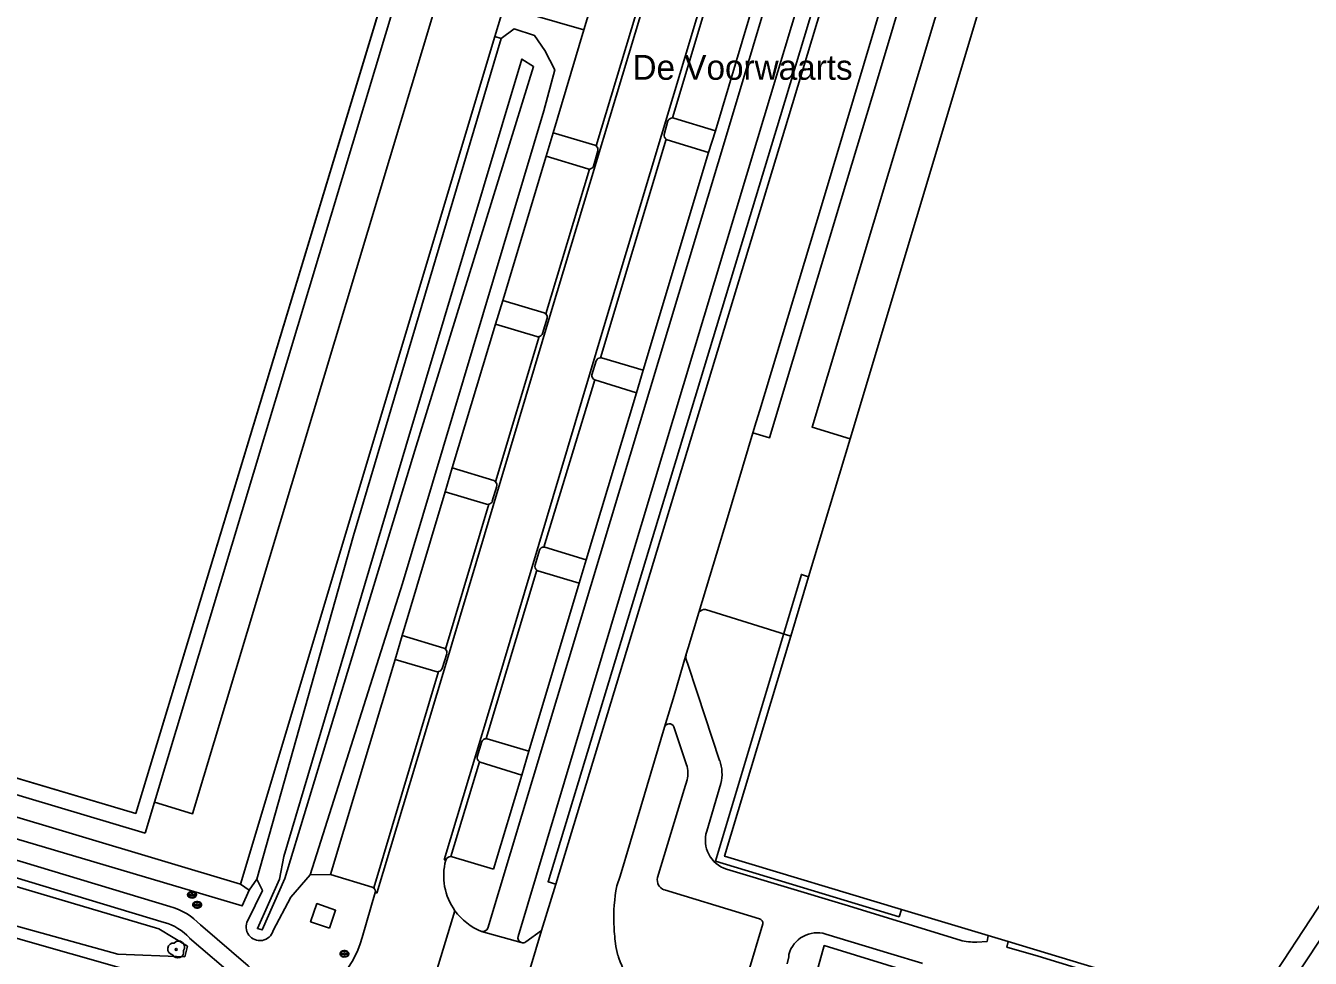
# Model space of a CAD drawing. Extents: x 194485 to 197793, y 468269 to 470822.
# Drawn here: x 196408.9 to 196538, y 469107.2 to 469200.8 of the extents above; entities that cross this region are included whole.
import ezdxf

# ---------------------------------------------------------------- set-up
doc = ezdxf.new("R2010")
doc.units = 0
for name, color, linetype in [('BGT grensvlak begroeid terreindeel', 7, 'Continuous'), ('BGT grensvlak gebouwinstallatie plus 1', 7, 'Continuous'), ('BGT grensvlak onbegroeid terreindeel', 7, 'Continuous'), ('BGT grensvlak onbegroeid terreindeel LR', 7, 'Continuous'), ('BGT grensvlak ondersteunend wegdeel', 7, 'Continuous'), ('BGT grensvlak overig bouwwerk', 7, 'Continuous'), ('BGT grensvlak pand op maaiveld', 7, 'Continuous'), ('BGT grensvlak vegetatieobject', 7, 'Continuous'), ('BGT grensvlak waterdeel', 7, 'Continuous'), ('BGT grensvlak wegdeel', 7, 'Continuous'), ('BGT puntobject put drainageput', 7, 'Continuous'), ('BGT puntobject put inspectie- rioolput', 7, 'Continuous'), ('BGT puntobject vegetatieobject boom', 7, 'Continuous'), ('GEM grensvlak WOZ op maaiveld', 7, 'Continuous'), ('IMGEO kenmerkpunt buurt', 7, 'Continuous')]:
    doc.layers.add(name, color=color, linetype=linetype)

msp = doc.modelspace()

# ---------------------------------------------------------------- linework, layer by layer
at = {"layer": 'BGT grensvlak begroeid terreindeel'}
for p, q in [((196456.95, 469202.69), (196456.05, 469199.69)), ((196456.05, 469199.69), (196430.5, 469114.63)), ((196456.68, 469199.5), (196456.05, 469199.69)), ((196461.21, 469187.67), (196461.9, 469190.04)), ((196478.2, 469190.23), (196477.51, 469188.05)), ((196456.12, 469170.83), (196456.85, 469173.21)), ((196470.95, 469166.22), (196470.27, 469163.94)), ((196451.08, 469153.98), (196451.78, 469156.39)), ((196465.24, 469147.18), (196464.52, 469144.84)), ((196446.05, 469137.18), (196446.75, 469139.56)), ((196459.47, 469127.97), (196458.76, 469125.57))]:
    msp.add_line(p, q, dxfattribs=at)
for points in [[(196437.5, 469115.54), (196446.77, 469144.78), (196460.97, 469192.24), (196462.07, 469196.35), (196461.09, 469198.29), (196460.05, 469199.81), (196457.99, 469200.46), (196456.68, 469199.5)], [(196456.68, 469199.5), (196441.87, 469149.62), (196432.14, 469115.11)]]:
    msp.add_lwpolyline(points, dxfattribs=at)
at = {"layer": 'BGT grensvlak gebouwinstallatie plus 1'}
for points in [[(196491.73, 469159.32), (196487.91, 469160.48), (196526.53, 469288.82), (196565.3, 469277.2), (196564.14, 469273.34)], [(196579.62, 469170.42), (196532.29, 469099), (196530.62, 469100.11), (196531.63, 469101.63)], [(196496.88, 469112.08), (196496.65, 469111.34), (196478.21, 469116.92), (196486.84, 469145.7), (196487.57, 469145.48)]]:
    msp.add_lwpolyline(points, dxfattribs=at)
at = {"layer": 'BGT grensvlak onbegroeid terreindeel'}
for p, q in [((196419.99, 469121.71), (196452.77, 469229.83)), ((196419.99, 469121.71), (196346.23, 469143.59)), ((196420.95, 469119.75), (196344.55, 469142.42)), ((196420.95, 469119.75), (196421.87, 469122.85))]:
    msp.add_line(p, q, dxfattribs=at)
msp.add_lwpolyline([(196421.87, 469122.85), (196425.7, 469121.69), (196457.61, 469227.68)], dxfattribs=at)
at = {"layer": 'BGT grensvlak onbegroeid terreindeel LR'}
msp.add_line((196421.87, 469122.85), (196453.77, 469228.84), dxfattribs=at)
at = {"layer": 'BGT grensvlak ondersteunend wegdeel'}
for p, q in [((196431.38, 469114.02), (196432.14, 469115.11)), ((196437.5, 469115.54), (196439.54, 469115.58))]:
    msp.add_line(p, q, dxfattribs=at)
for points in [[(196155.29, 469189.79), (196178.03, 469183.09), (196227.61, 469168.27), (196275.46, 469153.78), (196381.32, 469122.27), (196422.32, 469110.14), (196425.18, 469108.39), (196424.91, 469107.34), (196418.19, 469107.59), (196402.58, 469111.91), (196332.32, 469132.95), (196268.61, 469152.07), (196228.71, 469163.94), (196177.73, 469179.37), (196148.29, 469188.39), (196151.52, 469189.57)], [(196432.14, 469115.11), (196432.71, 469113.99), (196431.24, 469110.97)], [(196433.79, 469109.95), (196435.58, 469113.3), (196437.5, 469115.54)]]:
    msp.add_lwpolyline(points, dxfattribs=at)
msp.add_arc((196432.46, 469110.33), 1.38, 152.1449, 344.3605, dxfattribs=at)
at = {"layer": 'BGT grensvlak overig bouwwerk'}
msp.add_lwpolyline([(196439.44, 469110.19), (196440.07, 469112), (196438.18, 469112.66), (196437.55, 469110.85), (196439.44, 469110.19)], dxfattribs=at)
at = {"layer": 'BGT grensvlak pand op maaiveld'}
for p, q in [((196491.73, 469159.32), (196529.18, 469283.84)), ((196487.57, 469145.48), (196491.73, 469159.32)), ((196485.77, 469139.5), (196487.57, 469145.48)), ((196505.61, 469109.45), (196496.88, 469112.08)), ((196507.61, 469108.85), (196505.61, 469109.45)), ((196530.71, 469101.91), (196507.61, 469108.85))]:
    msp.add_line(p, q, dxfattribs=at)
for points in [[(196563.14, 469159.5), (196567.75, 469156.46), (196531.73, 469101.6), (196531.63, 469101.63)], [(196496.88, 469112.08), (196479.13, 469117.42), (196485.77, 469139.5)]]:
    msp.add_lwpolyline(points, dxfattribs=at)
at = {"layer": 'BGT grensvlak vegetatieobject'}
for p, q in [((196456.95, 469202.69), (196465, 469200.35)), ((196430.5, 469114.63), (196382.28, 469129.07)), ((196431.38, 469114.02), (196430.5, 469114.63))]:
    msp.add_line(p, q, dxfattribs=at)
for points in [[(196517.55, 469300.52), (196514.33, 469289.78), (196508.71, 469271.06), (196484.73, 469191.72), (196461.4, 469114.86), (196462.17, 469114.63)], [(196382.28, 469129.07), (196382.01, 469126.87), (196430.69, 469112.44), (196431.38, 469114.02)]]:
    msp.add_lwpolyline(points, dxfattribs=at)
at = {"layer": 'BGT grensvlak waterdeel'}
msp.add_lwpolyline([(196434.85, 469117.41), (196434.44, 469115.11), (196432.21, 469110.16), (196432.69, 469110.02), (196434.95, 469115.18), (196448.02, 469158.14), (196459.94, 469196.68), (196458.77, 469197.43), (196447.12, 469158.55), (196434.85, 469117.41)], dxfattribs=at)
at = {"layer": 'BGT grensvlak wegdeel'}
for p, q in [((196483.35, 469222.99), (196473.9, 469191.52)), ((196478.2, 469190.23), (196487.65, 469221.66)), ((196466.97, 469206.9), (196465, 469200.35)), ((196466.24, 469188.71), (196471.33, 469205.64)), ((196465, 469200.35), (196461.9, 469190.04)), ((196473.06, 469189.87), (196473.44, 469191.23)), ((196474.02, 469191.51), (196478.2, 469190.23)), ((196461.9, 469190.04), (196466.11, 469188.79)), ((196466.4, 469188.21), (196465.96, 469186.67)), ((196473.26, 469189.38), (196466.68, 469167.45)), ((196477.51, 469188.05), (196473.36, 469189.33)), ((196461.21, 469187.67), (196456.85, 469173.21)), ((196465.39, 469186.4), (196461.21, 469187.67)), ((196470.95, 469166.22), (196477.51, 469188.05)), ((196461.18, 469171.85), (196465.55, 469186.39)), ((196456.85, 469173.21), (196461.02, 469171.96)), ((196456.12, 469170.83), (196451.78, 469156.39)), ((196460.28, 469169.58), (196456.12, 469170.83)), ((196461.32, 469171.41), (196460.85, 469169.88)), ((196456.13, 469155.01), (196460.5, 469169.58)), ((196465.8, 469165.75), (196466.22, 469167.13)), ((196466.78, 469167.44), (196470.95, 469166.22)), ((196466.09, 469165.22), (196460.97, 469148.45)), ((196470.27, 469163.94), (196466.09, 469165.22)), ((196465.24, 469147.18), (196470.27, 469163.94)), ((196451.78, 469156.39), (196455.96, 469155.13)), ((196451.08, 469153.98), (196446.75, 469139.56)), ((196455.23, 469152.75), (196451.08, 469153.98)), ((196456.26, 469154.58), (196455.8, 469153.05)), ((196451.09, 469138.22), (196455.45, 469152.75)), ((196461.08, 469148.44), (196465.24, 469147.18)), ((196460.09, 469146.67), (196460.53, 469148.14)), ((196460.27, 469146.12), (196455.2, 469129.23)), ((196464.52, 469144.84), (196460.36, 469146.07)), ((196459.47, 469127.97), (196464.52, 469144.84)), ((196446.75, 469139.56), (196450.93, 469138.32)), ((196446.05, 469137.18), (196439.54, 469115.58)), ((196450.25, 469135.94), (196446.05, 469137.18)), ((196451.23, 469137.75), (196450.77, 469136.26)), ((196443.89, 469114.24), (196450.41, 469135.95)), ((196475.3, 469126.6), (196474.04, 469130.42)), ((196454.29, 469127.39), (196454.74, 469128.92)), ((196455.3, 469129.22), (196459.47, 469127.97)), ((196454.51, 469126.91), (196451.65, 469117.39)), ((196458.76, 469125.57), (196454.59, 469126.86)), ((196455.91, 469116.11), (196458.76, 469125.57)), ((196478.76, 469124.72), (196477.34, 469119.94)), ((196451.76, 469117.37), (196455.91, 469116.11)), ((196451.13, 469117.02), (196450.96, 469117.07)), ((196439.54, 469115.58), (196443.73, 469114.33)), ((196442.74, 469109.26), (196444.05, 469113.77)), ((196444.22, 469113.71), (196444.05, 469113.77)), ((196460.75, 469109.95), (196462.17, 469114.63)), ((196452.05, 469111.95), (196448.35, 469099.8)), ((196454.73, 469109.87), (196458.71, 469108.76)), ((196457.57, 469099.48), (196460.75, 469109.95)), ((196459.16, 469108.83), (196460.75, 469109.95))]:
    msp.add_line(p, q, dxfattribs=at)
for points in [[(196515.76, 469300.46), (196512.42, 469289.37), (196498.91, 469244.25), (196493.54, 469226.28), (196482.36, 469189.19), (196468.68, 469143.71), (196458.39, 469109.38)], [(196515.09, 469289.55), (196509.47, 469270.83), (196485.5, 469191.49), (196462.17, 469114.63)], [(196444.22, 469113.71), (196450.87, 469135.81), (196461.69, 469171.96), (196472.16, 469206.71), (196478.62, 469228.25)], [(196488.54, 469224.54), (196489.51, 469224.24), (196489.64, 469224.23), (196479.43, 469190.12), (196465.71, 469144.57), (196455.34, 469110.21)], [(196483.13, 469224.15), (196477.45, 469205.29), (196467.01, 469170.57), (196456.14, 469134.27), (196450.96, 469117.07)], [(196495.95, 469206.39), (196497.62, 469205.95), (196494.47, 469195.4), (196490.84, 469183.33), (196485.99, 469167.21), (196483.64, 469159.43), (196481.97, 469159.93)], [(196495.95, 469206.39), (196495.65, 469205.4), (196495.29, 469204.2), (196488.85, 469182.71), (196482.66, 469162.19), (196482.29, 469161.01), (196481.97, 469159.93)], [(196155.14, 469192.87), (196178.85, 469185.68), (196228.33, 469170.87), (196276.24, 469156.36), (196382.09, 469124.85), (196423.42, 469112.37)], [(196155.43, 469190.78), (196178.32, 469184.05), (196205.61, 469175.85), (196227.9, 469169.22), (196275.75, 469154.73), (196381.61, 469123.22), (196422.84, 469110.77)], [(196145.78, 469188.02), (196155.22, 469185.22), (196177.43, 469178.42), (196189.95, 469174.52), (196228.42, 469162.98), (196268.32, 469151.11), (196394.03, 469113.41), (196408.69, 469108.99), (196423.38, 469104.82)], [(196476.53, 469141.88), (196479.42, 469151.39), (196481.97, 469159.93)], [(196476.53, 469141.88), (196475.47, 469138.35), (196475.28, 469137.71)], [(196485.77, 469139.5), (196481.39, 469140.87), (196477.2, 469142.18)], [(196475.28, 469137.71), (196474.07, 469133.55), (196473.11, 469130.37)], [(196475.37, 469136.89), (196476.42, 469133.74), (196478.63, 469127.03)], [(196468.3, 469114.44), (196468.64, 469115.42), (196470.72, 469122.38), (196473.11, 469130.37)], [(196472.4, 469115.27), (196475.06, 469124.11), (196475.36, 469125.09)], [(196479.33, 469116.11), (196491.24, 469112.54), (196502.79, 469108.99)], [(196482.63, 469111.14), (196481.44, 469111.5), (196473.08, 469114.04)], [(196426.49, 469110.52), (196431.28, 469106.42), (196435.41, 469102.57), (196435.57, 469102.38)], [(196480.07, 469101.01), (196481.53, 469105.83), (196482.98, 469110.63)], [(196499, 469106.67), (196498.94, 469106.68), (196495.83, 469107.63), (196489.29, 469109.61)], [(196425.4, 469109.21), (196430.17, 469105.12), (196433.05, 469102.38), (196433.21, 469102.17)], [(196458.71, 469108.76), (196458.73, 469108.75), (196458.74, 469108.75)], [(196488.01, 469104.49), (196489.14, 469108.45), (196498.57, 469105.56)], [(196504.45, 469108.8), (196505.49, 469108.87), (196505.61, 469109.45)], [(196530.49, 469101.42), (196522.64, 469103.72), (196510.62, 469107.39), (196507.48, 469108.31), (196507.61, 469108.85)], [(196485.59, 469107.57), (196485.58, 469107.31), (196485.4, 469106.61)]]:
    msp.add_lwpolyline(points, dxfattribs=at)
for centre, radius, start, end in [((196473.89, 469191.02), 0.5, 89.2609, 155.1966), ((196473.9, 469191.01), 0.51, 76.0688, 89.5627), ((196473.55, 469189.79), 0.499, 170.0578, 234.3858), ((196465.89, 469188.29), 0.545, 49.9988, 66.149), ((196465.91, 469188.33), 0.502, 346.1513, 48.8448), ((196473.53, 469189.75), 0.459, 233.6739, 248.406), ((196465.5, 469186.84), 0.453, 255.5869, 275.7267), ((196465.51, 469186.88), 0.495, 274.5098, 335.0982), ((196460.8, 469171.47), 0.534, 44.4154, 65.9766), ((196460.82, 469171.5), 0.505, 349.839, 43.3665), ((196460.39, 469170.06), 0.493, 256.8165, 283.1835), ((196460.39, 469170.06), 0.496, 282.9248, 338.0611), ((196466.69, 469166.95), 0.503, 91.4237, 159.0803), ((196466.68, 469166.82), 0.632, 80.8741, 90.0682), ((196466.3, 469165.68), 0.5, 171.2578, 245.7668), ((196455.77, 469154.67), 0.492, 43.3674, 68.2012), ((196455.77, 469154.66), 0.502, 350.866, 43.5662), ((196455.34, 469153.26), 0.524, 257.7143, 282.2857), ((196455.34, 469153.23), 0.5, 283.1779, 338.4268), ((196460.99, 469147.95), 0.502, 92.3921, 156.7133), ((196460.99, 469147.93), 0.513, 79.6475, 92.1079), ((196460.57, 469146.52), 0.5, 162.9971, 233.2432), ((196460.53, 469146.45), 0.42, 232.0785, 246.5511), ((196477.16, 469141.39), 0.793, 87.1883, 142.0113), ((196450.74, 469137.86), 0.497, 45.7979, 67.8256), ((196450.74, 469137.86), 0.501, 347.7595, 45.752), ((196476.63, 469137.39), 1.39, 166.8344, 185.0871), ((196476.2, 469137.35), 0.955, 184.9913, 209.3605), ((196450.3, 469136.45), 0.51, 264.0318, 282.3279), ((196450.3, 469136.43), 0.496, 282.2485, 339.7618), ((196473.58, 469130.21), 0.5, 23.7373, 162.2689), ((196455.2, 469128.72), 0.5, 89.9946, 156.517), ((196455.19, 469128.62), 0.608, 79.5356, 88.9286), ((196454.79, 469127.32), 0.502, 171.5164, 235.6437), ((196454.77, 469127.3), 0.473, 235.7197, 247.4379), ((196473, 469125.76), 2.45, 344.0944, 20.0776), ((196474.73, 469125.66), 4.14, 346.9244, 19.3748), ((196480.28, 469119.04), 3.08, 162.9583, 251.9887), ((196451.61, 469116.89), 0.499, 85.7498, 164.7807), ((196451.62, 469116.93), 0.456, 72.5973, 86.4198), ((196456.91, 469115.45), 5.99, 164.8039, 215.7938), ((196473.4, 469115.02), 1.03, 165.8892, 251.5927), ((196443.57, 469113.87), 0.485, 48.2476, 70.353), ((196443.56, 469113.86), 0.5, 348.9958, 48.7477), ((196486.69, 469111.13), 18.69, 169.8107, 181.6562), ((196421.86, 469106.31), 6.26, 42.2452, 75.5423), ((196456.97, 469115.54), 6.09, 216.1358, 248.4258), ((196482.43, 469110.63), 0.55, 359.9452, 67.9003), ((196421.52, 469105.72), 5.22, 42.0358, 75.3267), ((196454.84, 469110.39), 0.534, 257.8673, 339.7327), ((196486.56, 469111.11), 18.55, 181.6084, 187.6309), ((196488.43, 469106.79), 2.95, 73.0571, 164.7283), ((196433.4, 469111.82), 9.69, 282.9396, 344.6459), ((196458.89, 469109.24), 0.515, 164.8226, 249.9276), ((196458.87, 469109.23), 0.499, 254.3305, 305.4695), ((196475.44, 469109.62), 7.34, 187.5875, 197.0705), ((196504.26, 469114.5), 5.7, 255.0457, 271.8796), ((196477.42, 469110.23), 9.41, 197.1057, 206.6063)]:
    msp.add_arc(centre, radius, start, end, dxfattribs=at)
at = {"layer": 'BGT puntobject put drainageput'}
for p, q in [((196425.55, 469113.59), (196425.39, 469113.59)), ((196425.39, 469113.52), (196425.55, 469113.52)), ((196425.89, 469113.59), (196425.74, 469113.59)), ((196425.74, 469113.52), (196425.89, 469113.52))]:
    msp.add_line(p, q, dxfattribs=at)
for centre, radius, start, end in [((196425.39, 469113.56), 0.0375, 90, 270), ((196425.64, 469113.56), 0.1, 0, 180), ((196425.64, 469113.56), 0.1, 157.9757, 180), ((196425.64, 469113.56), 0.1, 180, 202.0243), ((196425.64, 469113.56), 0.1, 180, 0), ((196425.64, 469113.56), 0.1, 0, 22.0243), ((196425.64, 469113.56), 0.1, 337.9757, 0), ((196425.89, 469113.56), 0.0375, 270, 90)]:
    msp.add_arc(centre, radius, start, end, dxfattribs=at)
msp.add_ellipse((196425.64, 469113.56), major_axis=(0.392, 0), ratio=0.689655, dxfattribs=at)
msp.add_open_spline([(196426.09, 469113.56), (196426.09, 469113.6), (196426.07, 469113.64), (196426.01, 469113.76), (196425.93, 469113.81), (196425.74, 469113.88), (196425.62, 469113.88), (196425.42, 469113.84), (196425.33, 469113.8), (196425.23, 469113.68), (196425.2, 469113.62), (196425.2, 469113.5), (196425.23, 469113.44), (196425.31, 469113.34), (196425.37, 469113.3), (196425.55, 469113.23), (196425.68, 469113.22), (196425.91, 469113.29), (196426.01, 469113.35), (196426.08, 469113.48), (196426.09, 469113.52), (196426.09, 469113.56)], degree=3, dxfattribs=at)
at = {"layer": 'BGT puntobject put inspectie- rioolput'}
for p, q in [((196426.07, 469112.58), (196425.91, 469112.58)), ((196425.91, 469112.51), (196426.07, 469112.51)), ((196426.41, 469112.58), (196426.26, 469112.58)), ((196426.26, 469112.51), (196426.41, 469112.51)), ((196440.86, 469107.67), (196440.7, 469107.67)), ((196440.7, 469107.59), (196440.86, 469107.59)), ((196441.2, 469107.67), (196441.04, 469107.67)), ((196441.04, 469107.59), (196441.2, 469107.59))]:
    msp.add_line(p, q, dxfattribs=at)
for centre, radius, start, end in [((196425.91, 469112.55), 0.0375, 90, 270), ((196426.16, 469112.55), 0.1, 0, 180), ((196426.16, 469112.55), 0.1, 157.9757, 180), ((196426.16, 469112.55), 0.1, 180, 202.0243), ((196426.16, 469112.55), 0.1, 180, 0), ((196426.16, 469112.55), 0.1, 0, 22.0243), ((196426.16, 469112.55), 0.1, 337.9757, 0), ((196426.41, 469112.55), 0.0375, 270, 90), ((196440.7, 469107.63), 0.0375, 90, 270), ((196440.95, 469107.63), 0.1, 0, 180), ((196440.95, 469107.63), 0.1, 157.9757, 180), ((196440.95, 469107.63), 0.1, 180, 202.0243), ((196440.95, 469107.63), 0.1, 180, 0), ((196440.95, 469107.63), 0.1, 0, 22.0243), ((196440.95, 469107.63), 0.1, 337.9757, 0), ((196441.2, 469107.63), 0.0375, 270, 90)]:
    msp.add_arc(centre, radius, start, end, dxfattribs=at)
for centre in [(196426.16, 469112.55), (196440.95, 469107.63)]:
    msp.add_ellipse(centre, major_axis=(0.392, 0), ratio=0.689655, dxfattribs=at)
for points in [[(196426.61, 469112.55), (196426.61, 469112.59), (196426.59, 469112.63), (196426.53, 469112.75), (196426.45, 469112.8), (196426.26, 469112.87), (196426.14, 469112.87), (196425.94, 469112.83), (196425.85, 469112.79), (196425.75, 469112.67), (196425.72, 469112.61), (196425.72, 469112.49), (196425.75, 469112.43), (196425.83, 469112.33), (196425.89, 469112.29), (196426.07, 469112.22), (196426.2, 469112.21), (196426.43, 469112.28), (196426.53, 469112.34), (196426.6, 469112.47), (196426.61, 469112.51), (196426.61, 469112.55)], [(196441.39, 469107.63), (196441.39, 469107.67), (196441.38, 469107.72), (196441.31, 469107.83), (196441.23, 469107.89), (196441.04, 469107.95), (196440.93, 469107.96), (196440.73, 469107.92), (196440.63, 469107.87), (196440.53, 469107.75), (196440.51, 469107.69), (196440.51, 469107.57), (196440.53, 469107.51), (196440.61, 469107.41), (196440.67, 469107.37), (196440.85, 469107.3), (196440.98, 469107.3), (196441.22, 469107.36), (196441.32, 469107.43), (196441.38, 469107.55), (196441.39, 469107.59), (196441.39, 469107.63)]]:
    msp.add_open_spline(points, degree=3, dxfattribs=at)
at = {"layer": 'BGT puntobject vegetatieobject boom'}
msp.add_circle((196424.06, 469108.06), 0.1, dxfattribs=at)
for centre, radius, start, end in [((196423.81, 469108.11), 0.6, 85.137, 257.7544), ((196424.31, 469108.31), 0.6, 323.5446, 138.4658), ((196424.21, 469107.81), 0.6, 208.5058, 13.8356), ((196424.06, 469108.06), 0.1, 0, 180), ((196424.06, 469108.06), 0.1, 180, 0)]:
    msp.add_arc(centre, radius, start, end, dxfattribs=at)
at = {"layer": 'GEM grensvlak WOZ op maaiveld'}
msp.add_lwpolyline([(196346.23, 469143.59), (196378.57, 469250.24), (196382.27, 469251.2), (196452.77, 469229.83), (196419.99, 469121.71), (196346.23, 469143.59)], dxfattribs=at)

# ---------------------------------------------------------------- texts
at = {"layer": 'IMGEO kenmerkpunt buurt'}
msp.add_text('De Voorwaarts', height=2.5, dxfattribs=at).set_placement((196469.88, 469195.35))

doc.saveas('drawing.dxf')
